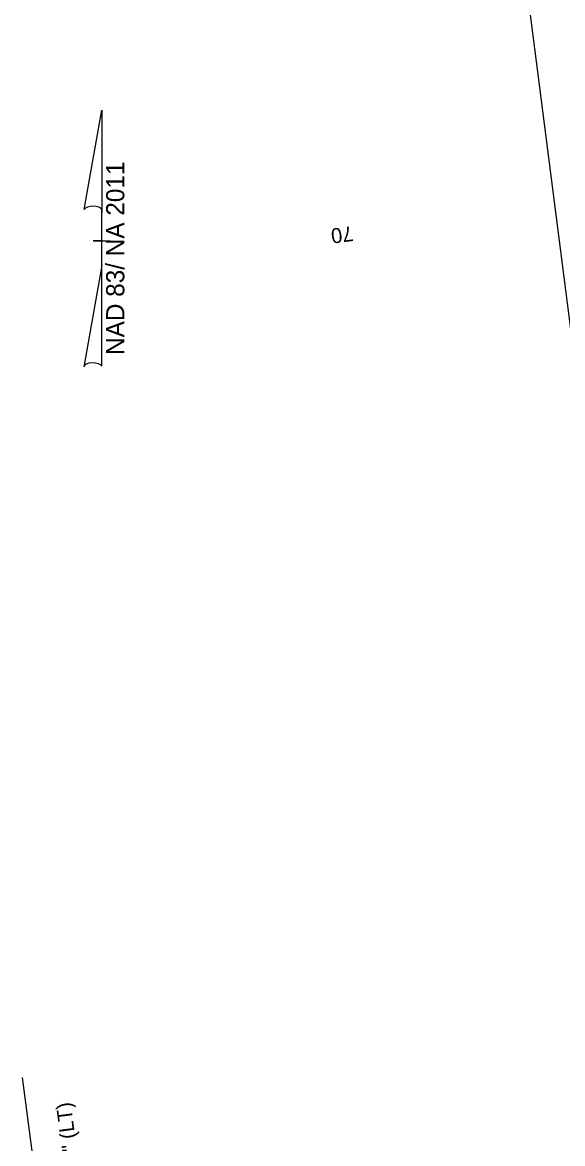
# Model space of a CAD drawing. Extents: x 2367848 to 2369479, y 800728 to 808616.
# Drawn here: x 2368020 to 2368272, y 806844 to 807367 of the extents above; entities that cross this region are included whole.
import ezdxf

# ---------------------------------------------------------------- set-up
doc = ezdxf.new("R2010")
doc.units = 0
for name, color, linetype in [('Default', 7, 'Continuous'), ('Prop Horizontal Alignment Curve and Spiral Data', 7, 'Continuous'), ('Prop Horizontal Alignment Station Label', 7, 'Continuous'), ('Prop Horizontal Alignment Tick Label', 7, 'Continuous'), ('Prop North Arrow NAD83 for Plan Sheets CELL', 7, 'Continuous')]:
    doc.layers.add(name, color=color, linetype=linetype)

msp = doc.modelspace()

# ---------------------------------------------------------------- linework, layer by layer
at = {"layer": 'Default'}
msp.add_lwpolyline([(2368314.5, 806925.55), (2368228.68, 807594.69), (2368635.74, 807646.9), (2368721.56, 806977.76)], close=True, dxfattribs=at)
at = {"layer": 'Prop Horizontal Alignment Station Label'}
msp.add_line((2368051.38, 806640.96), (2368020.01, 806874.54), dxfattribs=at)
at = {"layer": 'Prop North Arrow NAD83 for Plan Sheets CELL'}
for p, q in [((2368048.84, 807280.11), (2368057.04, 807326.46)), ((2368057.09, 807326.46), (2368057.04, 807326.46)), ((2368057.09, 807326.46), (2368057.04, 807326.46)), ((2368057.09, 807326.46), (2368057.09, 807278.66)), ((2368057.09, 807253.86), (2368057.09, 807280.06)), ((2368057.09, 807278.66), (2368057.09, 807280.01)), ((2368053.09, 807265.46), (2368053.04, 807265.46)), ((2368056.64, 807265.46), (2368053.09, 807265.46)), ((2368053.14, 807265.46), (2368061.14, 807265.46)), ((2368057.09, 807253.86), (2368048.74, 807206.61)), ((2368057.14, 807206.81), (2368057.09, 807253.86))]:
    msp.add_line(p, q, dxfattribs=at)
for centre, start_param, end_param in [((2368052.98, 807279.62), 0.216388, 2.908219), ((2368052.98, 807206.45), 0.201328, 3.141593)]:
    msp.add_ellipse(centre, major_axis=(4.23, -0.03), ratio=0.461098, start_param=start_param, end_param=end_param, dxfattribs=at)

# ---------------------------------------------------------------- texts
at = {"layer": 'Prop Horizontal Alignment Curve and Spiral Data'}
msp.add_text('= 6%%d 27\' 06.9" (LT)', height=7, rotation=97.6477, dxfattribs=at).set_placement((2368052.58, 806788.27))
at = {"layer": 'Prop Horizontal Alignment Tick Label'}
msp.add_text('70', height=7, rotation=187.3084, dxfattribs=at).set_placement((2368174.08, 807272.37))
at = {"layer": 'Prop North Arrow NAD83 for Plan Sheets CELL'}
msp.add_text('NAD 83/ NA 2011', height=8.5, rotation=90, dxfattribs=at).set_placement((2368067.61, 807212.11))

doc.saveas('drawing.dxf')
